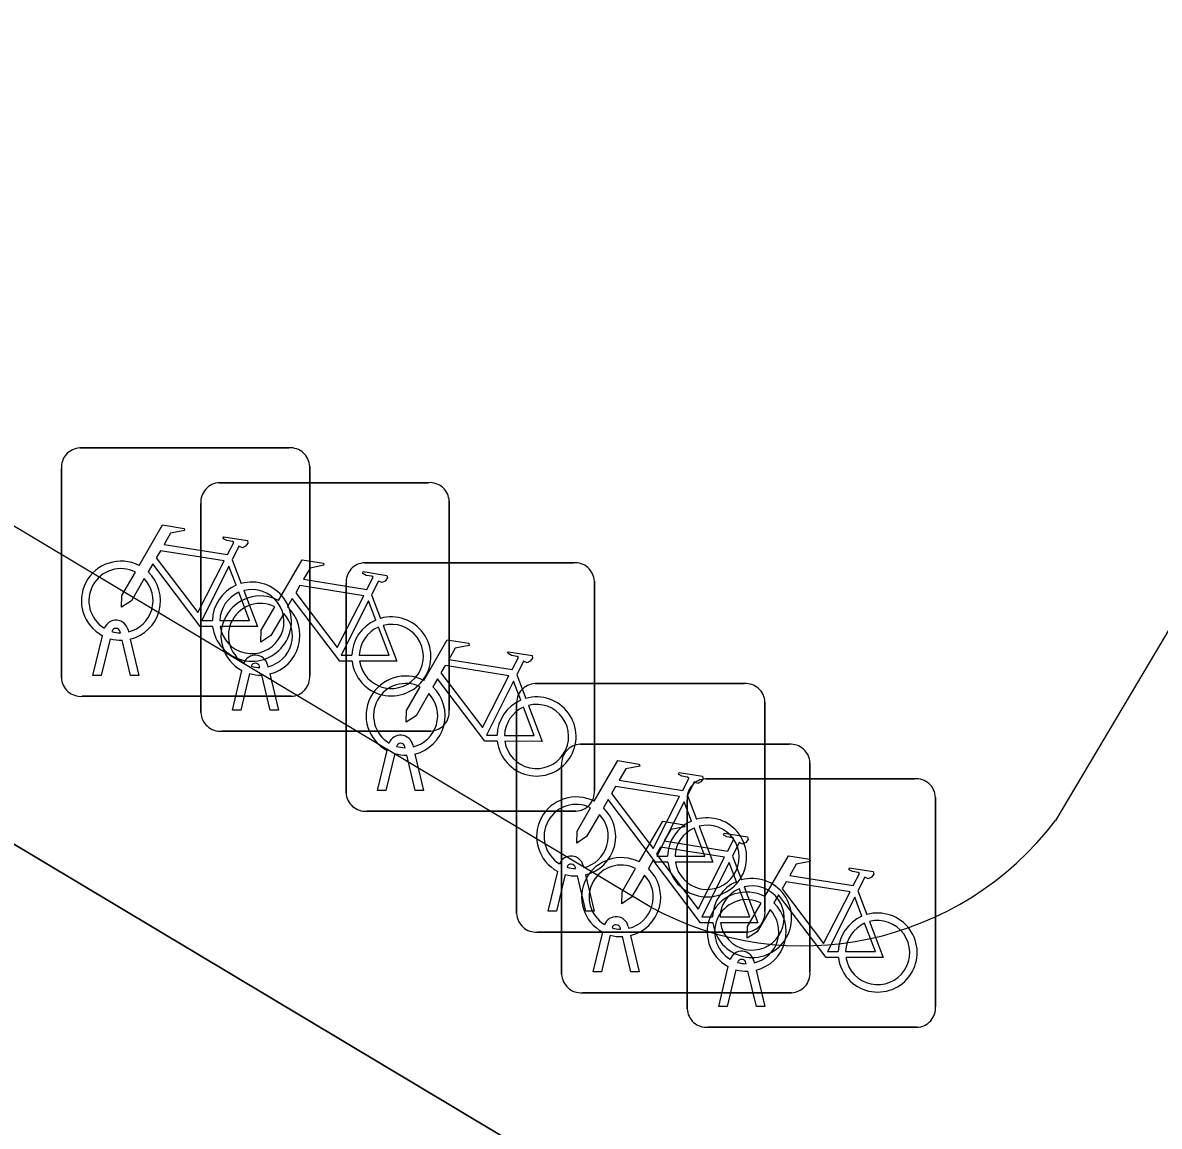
# Model space of a CAD drawing. Extents: x 158461 to 159795, y 387220 to 388672.
# Drawn here: x 159265.601 to 159270.172, y 388203.082 to 388207.52 of the extents above; entities that cross this region are included whole.
import ezdxf

# ---------------------------------------------------------------- set-up
doc = ezdxf.new("R2010")
doc.units = 0
for name, color, linetype in [('IMGEO_Fietsenrek', 7, 'Continuous'), ('IMGEO_Pand_overbouw', 7, 'Continuous'), ('IMGEO_Voetpad_open', 7, 'Continuous')]:
    doc.layers.add(name, color=color, linetype=linetype)

msp = doc.modelspace()

# ---------------------------------------------------------------- linework, layer by layer
at = {"layer": 'IMGEO_Fietsenrek'}
for p, q in [((159265.8309, 388205.8105), (159266.6718, 388205.8105)), ((159266.6718, 388205.8105), (159265.8309, 388205.8105)), ((159265.7565, 388204.8859), (159265.7565, 388205.7268)), ((159265.7565, 388205.7268), (159265.7565, 388204.8859)), ((159266.7555, 388205.7361), (159266.7555, 388204.8952)), ((159266.7555, 388204.8952), (159266.7555, 388205.7361)), ((159266.3919, 388205.6705), (159267.2328, 388205.6705)), ((159267.2328, 388205.6705), (159266.3919, 388205.6705)), ((159266.3175, 388204.7459), (159266.3175, 388205.5868)), ((159266.3175, 388205.5868), (159266.3175, 388204.7459)), ((159267.3165, 388205.5961), (159267.3165, 388204.7552)), ((159267.3165, 388204.7552), (159267.3165, 388205.5961)), ((159266.4432, 388205.3602), (159266.4795, 388205.265)), ((159266.9759, 388205.3485), (159267.8168, 388205.3485)), ((159267.8168, 388205.3485), (159266.9759, 388205.3485)), ((159266.9015, 388204.4239), (159266.9015, 388205.2648)), ((159266.9015, 388205.2648), (159266.9015, 388204.4239)), ((159267.9005, 388205.2741), (159267.9005, 388204.4332)), ((159267.9005, 388204.4332), (159267.9005, 388205.2741)), ((159267.0042, 388205.2202), (159267.0405, 388205.125)), ((159265.9939, 388205.0669), (159265.9929, 388205.0712)), ((159266.0246, 388205.0784), (159266.0264, 388205.0705)), ((159265.8835, 388204.8953), (159265.9218, 388205.0553)), ((159265.9522, 388205.0431), (159265.9169, 388204.8953)), ((159266.035, 388204.8953), (159266.0011, 388205.037)), ((159266.0334, 388205.0413), (159266.0684, 388204.8953)), ((159266.5549, 388204.9269), (159266.5539, 388204.9312)), ((159266.5856, 388204.9384), (159266.5874, 388204.9305)), ((159265.9169, 388204.8953), (159265.8835, 388204.8953)), ((159266.0684, 388204.8953), (159266.035, 388204.8953)), ((159266.4445, 388204.7553), (159266.4828, 388204.9153)), ((159266.5132, 388204.9031), (159266.4779, 388204.7553)), ((159266.596, 388204.7553), (159266.5621, 388204.897)), ((159266.5944, 388204.9013), (159266.6294, 388204.7553)), ((159267.5882, 388204.8982), (159267.6245, 388204.803)), ((159267.6619, 388204.8625), (159268.5028, 388204.8625)), ((159268.5028, 388204.8625), (159267.6619, 388204.8625)), ((159266.6811, 388204.8115), (159265.8402, 388204.8115)), ((159265.8402, 388204.8115), (159266.6811, 388204.8115)), ((159268.5865, 388204.7881), (159268.5865, 388203.9472)), ((159268.5865, 388203.9472), (159268.5865, 388204.7881)), ((159266.4779, 388204.7553), (159266.4445, 388204.7553)), ((159266.6294, 388204.7553), (159266.596, 388204.7553)), ((159267.5875, 388203.9379), (159267.5875, 388204.7788)), ((159267.5875, 388204.7788), (159267.5875, 388203.9379)), ((159267.2421, 388204.6715), (159266.4012, 388204.6715)), ((159266.4012, 388204.6715), (159267.2421, 388204.6715)), ((159267.1389, 388204.6049), (159267.1379, 388204.6092)), ((159267.1696, 388204.6164), (159267.1714, 388204.6085)), ((159267.8429, 388204.6185), (159268.6838, 388204.6185)), ((159268.6838, 388204.6185), (159267.8429, 388204.6185)), ((159267.0285, 388204.4333), (159267.0668, 388204.5933)), ((159267.0972, 388204.5811), (159267.0619, 388204.4333)), ((159267.18, 388204.4333), (159267.1461, 388204.575)), ((159267.1784, 388204.5793), (159267.2134, 388204.4333)), ((159267.7685, 388203.6939), (159267.7685, 388204.5348)), ((159267.7685, 388204.5348), (159267.7685, 388203.6939)), ((159268.7675, 388204.5441), (159268.7675, 388203.7032)), ((159268.7675, 388203.7032), (159268.7675, 388204.5441)), ((159268.3479, 388204.4795), (159269.1888, 388204.4795)), ((159269.1888, 388204.4795), (159268.3479, 388204.4795)), ((159267.0619, 388204.4333), (159267.0285, 388204.4333)), ((159267.2134, 388204.4333), (159267.18, 388204.4333)), ((159268.2735, 388203.5549), (159268.2735, 388204.3958)), ((159268.2735, 388204.3958), (159268.2735, 388203.5549)), ((159268.2742, 388204.4122), (159268.3105, 388204.317)), ((159269.2725, 388204.4051), (159269.2725, 388203.5642)), ((159269.2725, 388203.5642), (159269.2725, 388204.4051)), ((159267.8261, 388204.3495), (159266.9852, 388204.3495)), ((159266.9852, 388204.3495), (159267.8261, 388204.3495)), ((159268.4552, 388204.1682), (159268.4915, 388204.073)), ((159267.7145, 388203.9473), (159267.7528, 388204.1073)), ((159267.8249, 388204.1189), (159267.8239, 388204.1232)), ((159267.8556, 388204.1304), (159267.8574, 388204.1225)), ((159267.7832, 388204.0951), (159267.7479, 388203.9473)), ((159267.866, 388203.9473), (159267.8321, 388204.089)), ((159267.8644, 388204.0933), (159267.8994, 388203.9473)), ((159268.9602, 388204.0292), (159268.9965, 388203.934)), ((159267.7479, 388203.9473), (159267.7145, 388203.9473)), ((159267.8994, 388203.9473), (159267.866, 388203.9473)), ((159268.0059, 388203.8749), (159268.0049, 388203.8792)), ((159268.0366, 388203.8864), (159268.0384, 388203.8785)), ((159268.5121, 388203.8635), (159267.6712, 388203.8635)), ((159267.6712, 388203.8635), (159268.5121, 388203.8635)), ((159267.8955, 388203.7033), (159267.9338, 388203.8633)), ((159267.9642, 388203.8511), (159267.9289, 388203.7033)), ((159268.047, 388203.7033), (159268.0131, 388203.845)), ((159268.0454, 388203.8493), (159268.0804, 388203.7033)), ((159268.5109, 388203.7359), (159268.5099, 388203.7402)), ((159268.5416, 388203.7474), (159268.5434, 388203.7395)), ((159267.9289, 388203.7033), (159267.8955, 388203.7033)), ((159268.0804, 388203.7033), (159268.047, 388203.7033)), ((159268.4005, 388203.5643), (159268.4388, 388203.7243)), ((159268.4692, 388203.7121), (159268.4339, 388203.5643)), ((159268.552, 388203.5643), (159268.5181, 388203.706)), ((159268.5504, 388203.7103), (159268.5854, 388203.5643)), ((159268.6931, 388203.6195), (159267.8522, 388203.6195)), ((159267.8522, 388203.6195), (159268.6931, 388203.6195)), ((159268.4339, 388203.5643), (159268.4005, 388203.5643)), ((159268.5854, 388203.5643), (159268.552, 388203.5643)), ((159269.1981, 388203.4805), (159268.3572, 388203.4805)), ((159268.3572, 388203.4805), (159269.1981, 388203.4805))]:
    msp.add_line(p, q, dxfattribs=at)
for points in [[(159266.0691, 388205.3372), (159266.1638, 388205.5007), (159266.25, 388205.4869), (159266.2517, 388205.4782), (159266.1956, 388205.4673), (159266.1694, 388205.422), (159266.4246, 388205.3812)], [(159266.4246, 388205.3812), (159266.4496, 388205.43), (159266.4445, 388205.434), (159266.4213, 388205.4377), (159266.4086, 388205.4452), (159266.4076, 388205.4483), (159266.4098, 388205.4529), (159266.5046, 388205.4378), (159266.5069, 388205.4275), (159266.4975, 388205.4151), (159266.4851, 388205.4087), (159266.4706, 388205.4149), (159266.4432, 388205.3602)], [(159266.4117, 388205.356), (159266.1549, 388205.397), (159266.1382, 388205.3682), (159266.3052, 388205.1479), (159266.4117, 388205.356)], [(159266.3648, 388205.0925), (159266.3151, 388205.0926), (159266.1244, 388205.3443), (159266.1054, 388205.3115)], [(159266.4597, 388205.258), (159266.4304, 388205.3348), (159266.321, 388205.1167), (159266.3637, 388205.1166)], [(159266.6301, 388205.1972), (159266.7248, 388205.3607), (159266.811, 388205.3469), (159266.8127, 388205.3382), (159266.7566, 388205.3273), (159266.7304, 388205.282), (159266.9856, 388205.2412)], [(159266.0898, 388205.2847), (159266.0382, 388205.1955), (159265.9983, 388205.1695), (159265.9995, 388205.217), (159266.054, 388205.3112)], [(159266.9856, 388205.2412), (159267.0106, 388205.29), (159267.0055, 388205.294), (159266.9823, 388205.2977), (159266.9696, 388205.3052), (159266.9686, 388205.3083), (159266.9708, 388205.3129), (159267.0656, 388205.2978), (159267.0679, 388205.2875), (159267.0585, 388205.2751), (159267.0461, 388205.2687), (159267.0316, 388205.2749), (159267.0042, 388205.2202)], [(159266.9727, 388205.216), (159266.7159, 388205.257), (159266.6992, 388205.2282), (159266.8662, 388205.0079), (159266.9727, 388205.216)], [(159266.3937, 388205.1165), (159266.5136, 388205.1163), (159266.4704, 388205.2299)], [(159266.4902, 388205.2368), (159266.5452, 388205.0922), (159266.3951, 388205.0925)], [(159266.9258, 388204.9525), (159266.8761, 388204.9526), (159266.6854, 388205.2043), (159266.6664, 388205.1715)], [(159266.6508, 388205.1447), (159266.5992, 388205.0555), (159266.5593, 388205.0295), (159266.5605, 388205.077), (159266.615, 388205.1712)], [(159267.0207, 388205.118), (159266.9914, 388205.1948), (159266.882, 388204.9767), (159266.9247, 388204.9766)], [(159266.9547, 388204.9765), (159267.0746, 388204.9763), (159267.0314, 388205.0899)], [(159267.0512, 388205.0968), (159267.1062, 388204.9522), (159266.9561, 388204.9525)], [(159267.2141, 388204.8752), (159267.3088, 388205.0387), (159267.395, 388205.0249), (159267.3967, 388205.0162), (159267.3406, 388205.0053), (159267.3144, 388204.96), (159267.5696, 388204.9192)], [(159267.5696, 388204.9192), (159267.5946, 388204.968), (159267.5895, 388204.972), (159267.5663, 388204.9757), (159267.5536, 388204.9832), (159267.5526, 388204.9863), (159267.5548, 388204.9909), (159267.6496, 388204.9758), (159267.6519, 388204.9655), (159267.6425, 388204.9531), (159267.6301, 388204.9467), (159267.6156, 388204.9529), (159267.5882, 388204.8982)], [(159267.5567, 388204.894), (159267.2999, 388204.935), (159267.2832, 388204.9062), (159267.4502, 388204.6859), (159267.5567, 388204.894)], [(159267.5098, 388204.6305), (159267.4601, 388204.6306), (159267.2694, 388204.8823), (159267.2504, 388204.8495)], [(159267.2348, 388204.8227), (159267.1832, 388204.7335), (159267.1433, 388204.7075), (159267.1445, 388204.755), (159267.199, 388204.8492)], [(159267.6047, 388204.796), (159267.5754, 388204.8728), (159267.466, 388204.6547), (159267.5087, 388204.6546)], [(159267.5387, 388204.6545), (159267.6586, 388204.6543), (159267.6154, 388204.7679)], [(159267.6352, 388204.7748), (159267.6902, 388204.6302), (159267.5401, 388204.6305)], [(159267.9001, 388204.3892), (159267.9948, 388204.5527), (159268.081, 388204.5389), (159268.0827, 388204.5302), (159268.0266, 388204.5193), (159268.0004, 388204.474), (159268.2556, 388204.4332)], [(159268.2556, 388204.4332), (159268.2806, 388204.482), (159268.2755, 388204.486), (159268.2523, 388204.4897), (159268.2396, 388204.4972), (159268.2386, 388204.5003), (159268.2408, 388204.5049), (159268.3356, 388204.4898), (159268.3379, 388204.4795), (159268.3285, 388204.4671), (159268.3161, 388204.4607), (159268.3016, 388204.4669), (159268.2742, 388204.4122)], [(159268.2427, 388204.408), (159267.9859, 388204.449), (159267.9692, 388204.4202), (159268.1362, 388204.1999), (159268.2427, 388204.408)], [(159268.1958, 388204.1445), (159268.1461, 388204.1446), (159267.9554, 388204.3963), (159267.9364, 388204.3635)], [(159268.2907, 388204.31), (159268.2614, 388204.3868), (159268.152, 388204.1687), (159268.1947, 388204.1686)], [(159267.9208, 388204.3367), (159267.8692, 388204.2475), (159267.8293, 388204.2215), (159267.8305, 388204.269), (159267.885, 388204.3632)], [(159268.0811, 388204.1452), (159268.1758, 388204.3087), (159268.262, 388204.2949), (159268.2637, 388204.2862), (159268.2076, 388204.2753), (159268.1814, 388204.23), (159268.4366, 388204.1892)], [(159268.2247, 388204.1685), (159268.3446, 388204.1683), (159268.3014, 388204.2819)], [(159268.3212, 388204.2888), (159268.3762, 388204.1442), (159268.2261, 388204.1445)], [(159268.4366, 388204.1892), (159268.4616, 388204.238), (159268.4565, 388204.242), (159268.4333, 388204.2457), (159268.4206, 388204.2532), (159268.4196, 388204.2563), (159268.4218, 388204.2609), (159268.5166, 388204.2458), (159268.5189, 388204.2355), (159268.5095, 388204.2231), (159268.4971, 388204.2167), (159268.4826, 388204.2229), (159268.4552, 388204.1682)], [(159268.4237, 388204.164), (159268.1669, 388204.205), (159268.1502, 388204.1762), (159268.3172, 388203.9559), (159268.4237, 388204.164)], [(159268.3768, 388203.9005), (159268.3271, 388203.9006), (159268.1364, 388204.1523), (159268.1174, 388204.1195)], [(159268.5861, 388204.0062), (159268.6808, 388204.1697), (159268.767, 388204.1559), (159268.7687, 388204.1472), (159268.7126, 388204.1363), (159268.6864, 388204.091), (159268.9416, 388204.0502)], [(159268.1018, 388204.0927), (159268.0502, 388204.0035), (159268.0103, 388203.9775), (159268.0115, 388204.025), (159268.066, 388204.1192)], [(159268.4717, 388204.066), (159268.4424, 388204.1428), (159268.333, 388203.9247), (159268.3757, 388203.9246)], [(159268.9416, 388204.0502), (159268.9666, 388204.099), (159268.9615, 388204.103), (159268.9383, 388204.1067), (159268.9256, 388204.1142), (159268.9246, 388204.1173), (159268.9268, 388204.1219), (159269.0216, 388204.1068), (159269.0239, 388204.0965), (159269.0145, 388204.0841), (159269.0021, 388204.0777), (159268.9876, 388204.0839), (159268.9602, 388204.0292)], [(159268.9287, 388204.025), (159268.6719, 388204.066), (159268.6552, 388204.0372), (159268.8222, 388203.8169), (159268.9287, 388204.025)], [(159268.4057, 388203.9245), (159268.5256, 388203.9243), (159268.4824, 388204.0379)], [(159268.5022, 388204.0448), (159268.5572, 388203.9002), (159268.4071, 388203.9005)], [(159268.8818, 388203.7615), (159268.8321, 388203.7616), (159268.6414, 388204.0133), (159268.6224, 388203.9805)], [(159268.6068, 388203.9537), (159268.5552, 388203.8645), (159268.5153, 388203.8385), (159268.5165, 388203.886), (159268.571, 388203.9802)], [(159268.9767, 388203.927), (159268.9474, 388204.0038), (159268.838, 388203.7857), (159268.8807, 388203.7856)], [(159268.9107, 388203.7855), (159269.0306, 388203.7853), (159268.9874, 388203.8989)], [(159269.0072, 388203.9058), (159269.0622, 388203.7612), (159268.9121, 388203.7615)]]:
    msp.add_lwpolyline(points, dxfattribs=at)
for centre, radius, start, end in [((159265.8342, 388205.7326), 0.0779, 92.4484, 184.2845), ((159265.8342, 388205.7326), 0.0779, 92.4484, 184.2845), ((159266.6776, 388205.7328), 0.0779, 2.4484, 94.2845), ((159266.6776, 388205.7328), 0.0779, 2.4484, 94.2845), ((159266.3952, 388205.5926), 0.0779, 92.4484, 184.2845), ((159266.3952, 388205.5926), 0.0779, 92.4484, 184.2845), ((159267.2386, 388205.5928), 0.0779, 2.4484, 94.2845), ((159267.2386, 388205.5928), 0.0779, 2.4484, 94.2845), ((159265.9961, 388205.1959), 0.159, 62.6766, 242.1369), ((159266.9792, 388205.2706), 0.0779, 92.4484, 184.2845), ((159266.9792, 388205.2706), 0.0779, 92.4484, 184.2845), ((159267.8226, 388205.2708), 0.0779, 2.4484, 94.2845), ((159267.8226, 388205.2708), 0.0779, 2.4484, 94.2845), ((159265.9961, 388205.1959), 0.129, 63.3192, 238.903), ((159265.9961, 388205.1959), 0.159, 283.5766, 46.6042), ((159265.9961, 388205.1959), 0.129, 283.6043, 43.4302), ((159266.5227, 388205.1119), 0.159, 113.3408, 178.3217), ((159266.5227, 388205.1119), 0.159, 187.0065, 105.7708), ((159266.5227, 388205.1119), 0.129, 113.923, 177.9556), ((159266.5227, 388205.1119), 0.129, 188.6715, 104.5883), ((159266.5571, 388205.0559), 0.159, 62.6766, 242.1369), ((159266.5571, 388205.0559), 0.129, 63.3192, 238.903), ((159266.5571, 388205.0559), 0.159, 283.5766, 46.6042), ((159265.9759, 388205.0673), 0.0499, 12.8025, 158.6934), ((159266.5571, 388205.0559), 0.129, 283.6043, 43.4302), ((159267.0837, 388204.9719), 0.159, 113.3408, 178.3217), ((159267.0837, 388204.9719), 0.159, 187.0065, 105.7708), ((159265.9759, 388205.0673), 0.0174, 12.8025, 163.4502), ((159265.9961, 388205.1959), 0.129, 253.415, 269.0204), ((159267.0837, 388204.9719), 0.129, 113.923, 177.9556), ((159267.0837, 388204.9719), 0.129, 188.6715, 104.5883), ((159265.9961, 388205.1959), 0.159, 253.9967, 271.7867), ((159266.5369, 388204.9273), 0.0499, 12.8025, 158.6934), ((159266.5369, 388204.9273), 0.0174, 12.8025, 163.4502), ((159266.5571, 388205.0559), 0.129, 253.415, 269.0204), ((159265.8344, 388204.8892), 0.0779, 182.4484, 274.2845), ((159265.8344, 388204.8892), 0.0779, 182.4484, 274.2845), ((159266.5571, 388205.0559), 0.159, 253.9967, 271.7867), ((159266.6778, 388204.8894), 0.0779, 272.4484, 4.2845), ((159266.6778, 388204.8894), 0.0779, 272.4484, 4.2845), ((159267.1411, 388204.7339), 0.159, 62.6766, 242.1369), ((159267.1411, 388204.7339), 0.129, 63.3192, 238.903), ((159267.1411, 388204.7339), 0.159, 283.5766, 46.6042), ((159267.6652, 388204.7846), 0.0779, 92.4484, 184.2845), ((159267.6652, 388204.7846), 0.0779, 92.4484, 184.2845), ((159268.5086, 388204.7848), 0.0779, 2.4484, 94.2845), ((159268.5086, 388204.7848), 0.0779, 2.4484, 94.2845), ((159267.1411, 388204.7339), 0.129, 283.6043, 43.4302), ((159267.6677, 388204.6499), 0.159, 113.3408, 178.3217), ((159267.6677, 388204.6499), 0.159, 187.0065, 105.7708), ((159266.3954, 388204.7492), 0.0779, 182.4484, 274.2845), ((159266.3954, 388204.7492), 0.0779, 182.4484, 274.2845), ((159267.2388, 388204.7494), 0.0779, 272.4484, 4.2845), ((159267.2388, 388204.7494), 0.0779, 272.4484, 4.2845), ((159267.6677, 388204.6499), 0.129, 113.923, 177.9556), ((159267.6677, 388204.6499), 0.129, 188.6715, 104.5883), ((159267.1209, 388204.6053), 0.0499, 12.8025, 158.6934), ((159267.1209, 388204.6053), 0.0174, 12.8025, 163.4502), ((159267.1411, 388204.7339), 0.129, 253.415, 269.0204), ((159267.8462, 388204.5406), 0.0779, 92.4484, 184.2845), ((159267.8462, 388204.5406), 0.0779, 92.4484, 184.2845), ((159268.6896, 388204.5408), 0.0779, 2.4484, 94.2845), ((159268.6896, 388204.5408), 0.0779, 2.4484, 94.2845), ((159267.1411, 388204.7339), 0.159, 253.9967, 271.7867), ((159268.3512, 388204.4016), 0.0779, 92.4484, 184.2845), ((159268.3512, 388204.4016), 0.0779, 92.4484, 184.2845), ((159269.1946, 388204.4018), 0.0779, 2.4484, 94.2845), ((159269.1946, 388204.4018), 0.0779, 2.4484, 94.2845), ((159266.9794, 388204.4272), 0.0779, 182.4484, 274.2845), ((159266.9794, 388204.4272), 0.0779, 182.4484, 274.2845), ((159267.8228, 388204.4274), 0.0779, 272.4484, 4.2845), ((159267.8228, 388204.4274), 0.0779, 272.4484, 4.2845), ((159267.8271, 388204.2479), 0.159, 62.6766, 242.1369), ((159267.8271, 388204.2479), 0.129, 63.3192, 238.903), ((159267.8271, 388204.2479), 0.129, 283.6043, 43.4302), ((159267.8271, 388204.2479), 0.159, 283.5766, 46.6042), ((159268.3537, 388204.1639), 0.159, 113.3408, 178.3217), ((159268.3537, 388204.1639), 0.159, 187.0065, 105.7708), ((159268.3537, 388204.1639), 0.129, 113.923, 177.9556), ((159268.3537, 388204.1639), 0.129, 188.6715, 104.5883), ((159267.8069, 388204.1193), 0.0499, 12.8025, 158.6934), ((159268.0081, 388204.0039), 0.159, 62.6766, 242.1369), ((159267.8069, 388204.1193), 0.0174, 12.8025, 163.4502), ((159267.8271, 388204.2479), 0.129, 253.415, 269.0204), ((159268.0081, 388204.0039), 0.129, 63.3192, 238.903), ((159268.0081, 388204.0039), 0.159, 283.5766, 46.6042), ((159267.8271, 388204.2479), 0.159, 253.9967, 271.7867), ((159268.0081, 388204.0039), 0.129, 283.6043, 43.4302), ((159268.5347, 388203.9199), 0.159, 113.3408, 178.3217), ((159268.5347, 388203.9199), 0.159, 187.0065, 105.7708), ((159268.5131, 388203.8649), 0.159, 62.6766, 242.1369), ((159268.5347, 388203.9199), 0.129, 113.923, 177.9556), ((159268.5347, 388203.9199), 0.129, 188.6715, 104.5883), ((159268.5131, 388203.8649), 0.129, 63.3192, 238.903), ((159268.5131, 388203.8649), 0.159, 283.5766, 46.6042), ((159267.6654, 388203.9412), 0.0779, 182.4484, 274.2845), ((159267.6654, 388203.9412), 0.0779, 182.4484, 274.2845), ((159267.9879, 388203.8753), 0.0499, 12.8025, 158.6934), ((159268.5088, 388203.9414), 0.0779, 272.4484, 4.2845), ((159268.5088, 388203.9414), 0.0779, 272.4484, 4.2845), ((159268.5131, 388203.8649), 0.129, 283.6043, 43.4302), ((159269.0397, 388203.7809), 0.159, 113.3408, 178.3217), ((159269.0397, 388203.7809), 0.159, 187.0065, 105.7708), ((159267.9879, 388203.8753), 0.0174, 12.8025, 163.4502), ((159268.0081, 388204.0039), 0.129, 253.415, 269.0204), ((159269.0397, 388203.7809), 0.129, 113.923, 177.9556), ((159269.0397, 388203.7809), 0.129, 188.6715, 104.5883), ((159268.0081, 388204.0039), 0.159, 253.9967, 271.7867), ((159268.4929, 388203.7363), 0.0499, 12.8025, 158.6934), ((159268.4929, 388203.7363), 0.0174, 12.8025, 163.4502), ((159268.5131, 388203.8649), 0.129, 253.415, 269.0204), ((159267.8464, 388203.6972), 0.0779, 182.4484, 274.2845), ((159267.8464, 388203.6972), 0.0779, 182.4484, 274.2845), ((159268.5131, 388203.8649), 0.159, 253.9967, 271.7867), ((159268.6898, 388203.6974), 0.0779, 272.4484, 4.2845), ((159268.6898, 388203.6974), 0.0779, 272.4484, 4.2845), ((159268.3514, 388203.5582), 0.0779, 182.4484, 274.2845), ((159268.3514, 388203.5582), 0.0779, 182.4484, 274.2845), ((159269.1948, 388203.5584), 0.0779, 272.4484, 4.2845), ((159269.1948, 388203.5584), 0.0779, 272.4484, 4.2845)]:
    msp.add_arc(centre, radius, start, end, dxfattribs=at)
at = {"layer": 'IMGEO_Pand_overbouw'}
msp.add_lwpolyline([(159253.937, 388211.172), (159252.993, 388209.593), (159269.175, 388199.965), (159270.093, 388201.509), (159257.454, 388209.069)], close=True, dxfattribs=at)
at = {"layer": 'IMGEO_Voetpad_open'}
for points in [[(159253.937, 388211.172), (159257.454, 388209.069), (159270.093, 388201.509)], [(159268.125, 388203.965), (159258.943, 388209.458)], [(159270.458, 388205.494), (159269.755, 388204.312)]]:
    msp.add_lwpolyline(points, dxfattribs=at)
msp.add_arc((159268.7384, 388205.0855), 1.2774, 241.3015, 322.7343, dxfattribs=at)

doc.saveas('drawing.dxf')
